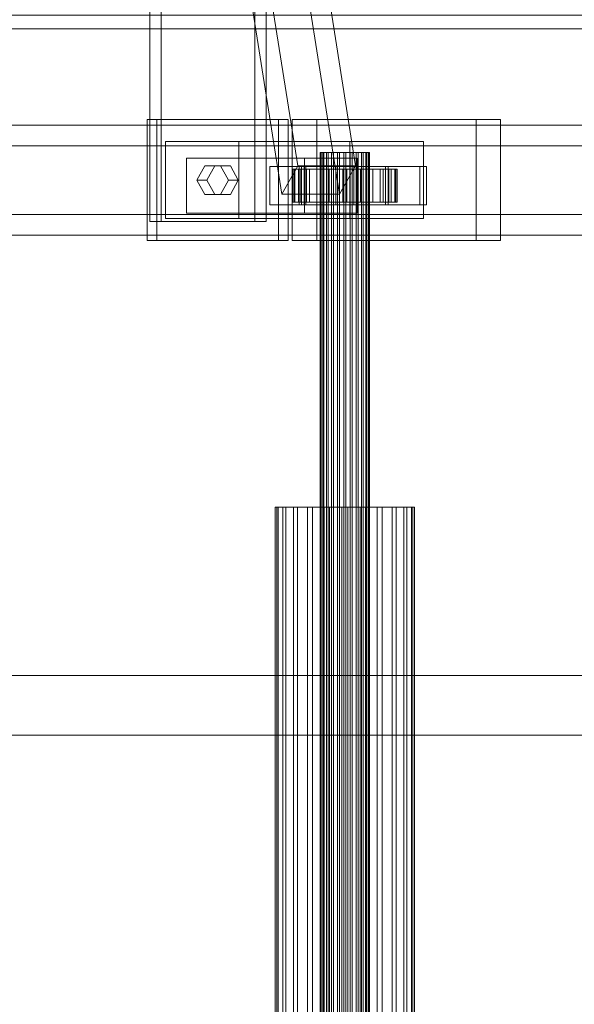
# Model space of a CAD drawing. Header units: millimetres. Extents: x -3490 to 61924, y -72580 to 6847.
# Tile 560 of 656: x 23518 to 23720, y -17870 to -17512. Entities that reach past the tile are written whole.
import ezdxf

# ---------------------------------------------------------------- set-up
doc = ezdxf.new("R2010")
doc.units = ezdxf.units.MM
doc.layers.add('COTAS_O', color=1, linetype='Continuous', lineweight=0)
doc.layers.add('superior_C02', color=7, linetype='Continuous', lineweight=0)
doc.dimstyles.new('R19_100', dxfattribs={"dimtxt": 250, "dimasz": 150, "dimexe": 150, "dimexo": 80, "dimgap": 100, "dimtad": 1, "dimtih": 1, "dimtoh": 1, "dimdsep": 46, "dimcen": 0.09, "dimadec": 0, "dimazin": 0, "dimtfac": 1, "dimtdec": 4, "dimtofl": 0, "dimtmove": 0, "dimatfit": 3, "dimfxl": 1, "dimtolj": 1, "dimtzin": 0, "dimarcsym": 0})

# ---------------------------------------------------------------- blocks, each defined once
blk = doc.blocks.new('DIM_R29_47')
at = {"layer": 'COTAS_O'}
for p, q in [((23050.07, -17510), (23005.07, -17660)), ((23750.07, -17510), (23050.07, -17510)), ((23050.07, -19480), (23050.07, -17510)), ((23050.07, -17510), (23095.07, -17660)), ((23050.07, -19480), (23005.07, -19330)), ((23050.07, -19480), (23095.07, -19330)), ((23750.07, -19480), (23050.07, -19480))]:
    blk.add_line(p, q, dxfattribs=at)
blk.add_text('1970 O', height=250, rotation=90, dxfattribs=at).set_placement((22950.07, -18495))

msp = doc.modelspace()

# ---------------------------------------------------------------- linework, layer by layer
at = {"layer": 'superior_C02'}
for p, q in [((23565.311, -17240), (23565.311, -17585)), ((23569.484, -17585), (23569.484, -17240)), ((23603.493, -17585), (23603.493, -17240)), ((23607.666, -17240), (23607.666, -17585)), ((23619.125, -17564.864), (23579.782, -17314.864)), ((23640.125, -17564.864), (23600.782, -17314.864)), ((23573.984, -17325.136), (23613.326, -17575.136)), ((23634.326, -17575.136), (23594.984, -17325.136)), ((23496.108, -17515), (24221.566, -17515)), ((24224.547, -17515), (23499.089, -17515)), ((23921.126, -17550), (22775.666, -17550)), ((22787.589, -17550), (23933.048, -17550)), ((23976.266, -17550), (22830.806, -17550)), ((22845.709, -17550), (23991.168, -17550)), ((23612.082, -17548), (23564.354, -17548)), ((23564.354, -17548), (23564.354, -17592)), ((23567.931, -17548), (23564.354, -17548)), ((23567.931, -17592), (23567.931, -17548)), ((23567.931, -17548), (23615.658, -17548)), ((23612.082, -17592), (23612.082, -17548)), ((23612.082, -17548), (23615.658, -17548)), ((23615.658, -17548), (23615.658, -17592)), ((23683.979, -17548), (23617.161, -17548)), ((23617.161, -17548), (23617.161, -17592)), ((23626.102, -17548), (23617.161, -17548)), ((23626.102, -17592), (23626.102, -17548)), ((23626.102, -17548), (23692.921, -17548)), ((23683.979, -17592), (23683.979, -17548)), ((23683.979, -17548), (23692.921, -17548)), ((23692.921, -17548), (23692.921, -17592)), ((23597.766, -17556), (23571.039, -17556)), ((23571.039, -17556), (23571.039, -17584)), ((23638.1, -17556), (23571.039, -17556)), ((23597.766, -17584), (23597.766, -17556)), ((23597.766, -17556), (23664.828, -17556)), ((23638.1, -17584), (23638.1, -17556)), ((23638.1, -17556), (23664.828, -17556)), ((23664.828, -17556), (23664.828, -17584)), ((23920.432, -17557.5), (22831.602, -17557.5)), ((22844.912, -17557.5), (23933.742, -17557.5)), ((23627.483, -17560), (23627.272, -17560)), ((23627.272, -17560), (23627.673, -17560)), ((23627.272, -18440), (23627.272, -17560)), ((23628.293, -17560), (23627.483, -17560)), ((23627.483, -18440), (23627.483, -17560)), ((23627.673, -17560), (23628.66, -17560)), ((23627.673, -18440), (23627.673, -17560)), ((23629.646, -17560), (23628.293, -17560)), ((23628.293, -18440), (23628.293, -17560)), ((23628.66, -17560), (23630.165, -17560)), ((23628.66, -18440), (23628.66, -17560)), ((23631.45, -17560), (23629.646, -17560)), ((23629.646, -18440), (23629.646, -17560)), ((23630.165, -17560), (23632.086, -17560)), ((23630.165, -18440), (23630.165, -17560)), ((23633.582, -17560), (23631.45, -17560)), ((23631.45, -18440), (23631.45, -17560)), ((23632.086, -17560), (23634.292, -17560)), ((23632.086, -18440), (23632.086, -17560)), ((23635.897, -17560), (23633.582, -17560)), ((23633.582, -18440), (23633.582, -17560)), ((23634.292, -17560), (23636.632, -17560)), ((23634.292, -18440), (23634.292, -17560)), ((23638.237, -17560), (23635.897, -17560)), ((23635.897, -18440), (23635.897, -17560)), ((23636.632, -17560), (23638.947, -17560)), ((23636.632, -18440), (23636.632, -17560)), ((23640.442, -17560), (23638.237, -17560)), ((23638.237, -18440), (23638.237, -17560)), ((23638.947, -17560), (23641.079, -17560)), ((23638.947, -18440), (23638.947, -17560)), ((23642.363, -17560), (23640.442, -17560)), ((23640.442, -18440), (23640.442, -17560)), ((23641.079, -17560), (23642.883, -17560)), ((23641.079, -18440), (23641.079, -17560)), ((23643.868, -17560), (23642.363, -17560)), ((23642.363, -18440), (23642.363, -17560)), ((23642.883, -17560), (23644.236, -17560)), ((23642.883, -18440), (23642.883, -17560)), ((23644.855, -17560), (23643.868, -17560)), ((23643.868, -18440), (23643.868, -17560)), ((23644.236, -17560), (23645.045, -17560)), ((23644.236, -18440), (23644.236, -17560)), ((23645.257, -17560), (23644.855, -17560)), ((23644.855, -17560), (23644.855, -18440)), ((23645.045, -17560), (23645.257, -17560)), ((23645.045, -18440), (23645.045, -17560)), ((23645.257, -18440), (23645.257, -17560)), ((23597.764, -17562), (23578.673, -17562)), ((23578.673, -17562), (23578.673, -17582)), ((23621.652, -17562), (23578.673, -17562)), ((23597.764, -17582), (23597.764, -17562)), ((23597.764, -17562), (23640.743, -17562)), ((23621.652, -17582), (23621.652, -17562)), ((23621.652, -17562), (23640.743, -17562)), ((23640.743, -17562), (23640.743, -17582)), ((23582.491, -17570), (23585.354, -17564.804)), ((23585.354, -17564.804), (23591.082, -17564.804)), ((23588.931, -17564.804), (23585.354, -17564.804)), ((23588.931, -17564.804), (23586.067, -17570)), ((23594.658, -17564.804), (23588.931, -17564.804)), ((23591.082, -17564.804), (23593.945, -17570)), ((23594.658, -17564.804), (23591.082, -17564.804)), ((23597.522, -17570), (23594.658, -17564.804)), ((23620.46, -17565), (23609.005, -17565)), ((23609.005, -17565), (23609.005, -17579)), ((23621.523, -17565), (23609.005, -17565)), ((23613.326, -17575.136), (23619.125, -17564.864)), ((23617.726, -17566), (23617.28, -17566)), ((23617.28, -17566), (23627.272, -17566)), ((23617.28, -17578), (23617.28, -17566)), ((23617.28, -17566), (23618.128, -17566)), ((23619.435, -17566), (23617.726, -17566)), ((23617.726, -17566), (23627.483, -17566)), ((23617.726, -17578), (23617.726, -17566)), ((23618.128, -17566), (23627.673, -17566)), ((23618.128, -17578), (23618.128, -17566)), ((23618.128, -17566), (23620.211, -17566)), ((23619.125, -17564.864), (23640.125, -17564.864)), ((23622.292, -17566), (23619.435, -17566)), ((23619.435, -17566), (23628.293, -17566)), ((23619.435, -17578), (23619.435, -17566)), ((23663.584, -17565), (23619.674, -17565)), ((23619.674, -17565), (23619.674, -17579)), ((23622.059, -17565), (23619.674, -17565)), ((23620.211, -17566), (23628.66, -17566)), ((23620.211, -17578), (23620.211, -17566)), ((23620.211, -17566), (23623.389, -17566)), ((23620.46, -17579), (23620.46, -17565)), ((23620.46, -17565), (23632.978, -17565)), ((23621.523, -17579), (23621.523, -17565)), ((23621.523, -17565), (23632.978, -17565)), ((23622.059, -17579), (23622.059, -17565)), ((23622.059, -17565), (23665.968, -17565)), ((23626.1, -17566), (23622.292, -17566)), ((23622.292, -17566), (23629.646, -17566)), ((23622.292, -17578), (23622.292, -17566)), ((23623.389, -17566), (23630.165, -17566)), ((23623.389, -17578), (23623.389, -17566)), ((23623.389, -17566), (23627.444, -17566)), ((23630.601, -17566), (23626.1, -17566)), ((23626.1, -17566), (23631.45, -17566)), ((23626.1, -17578), (23626.1, -17566)), ((23627.272, -17566), (23627.483, -17566)), ((23627.272, -17566), (23627.272, -17578)), ((23627.673, -17566), (23627.272, -17566)), ((23627.444, -17566), (23632.086, -17566)), ((23627.444, -17578), (23627.444, -17566)), ((23627.444, -17566), (23632.1, -17566)), ((23627.483, -17566), (23628.293, -17566)), ((23627.483, -17566), (23627.483, -17578)), ((23627.673, -17566), (23627.673, -17578)), ((23628.66, -17566), (23627.673, -17566)), ((23628.293, -17566), (23629.646, -17566)), ((23628.293, -17566), (23628.293, -17578)), ((23628.66, -17566), (23628.66, -17578)), ((23630.165, -17566), (23628.66, -17566)), ((23629.646, -17566), (23631.45, -17566)), ((23629.646, -17566), (23629.646, -17578)), ((23630.165, -17566), (23630.165, -17578)), ((23632.086, -17566), (23630.165, -17566)), ((23635.488, -17566), (23630.601, -17566)), ((23630.601, -17566), (23633.582, -17566)), ((23630.601, -17578), (23630.601, -17566)), ((23631.45, -17566), (23633.582, -17566)), ((23631.45, -17566), (23631.45, -17578)), ((23632.086, -17566), (23632.086, -17578)), ((23634.292, -17566), (23632.086, -17566)), ((23632.1, -17566), (23634.292, -17566)), ((23632.1, -17578), (23632.1, -17566)), ((23632.1, -17566), (23637.04, -17566)), ((23632.978, -17565), (23632.978, -17579)), ((23633.582, -17566), (23635.897, -17566)), ((23633.582, -17566), (23633.582, -17578)), ((23634.292, -17566), (23634.292, -17578)), ((23636.632, -17566), (23634.292, -17566)), ((23640.125, -17564.864), (23634.326, -17575.136)), ((23640.428, -17566), (23635.488, -17566)), ((23635.488, -17566), (23635.897, -17566)), ((23635.488, -17578), (23635.488, -17566)), ((23635.897, -17566), (23638.237, -17566)), ((23635.897, -17566), (23635.897, -17578)), ((23637.04, -17566), (23636.632, -17566)), ((23636.632, -17566), (23636.632, -17578)), ((23638.947, -17566), (23636.632, -17566)), ((23637.04, -17578), (23637.04, -17566)), ((23637.04, -17566), (23641.927, -17566)), ((23640.428, -17566), (23638.237, -17566)), ((23638.237, -17566), (23640.442, -17566)), ((23638.237, -17566), (23638.237, -17578)), ((23641.927, -17566), (23638.947, -17566)), ((23638.947, -17566), (23638.947, -17578)), ((23641.079, -17566), (23638.947, -17566)), ((23651.005, -17565), (23639.551, -17565)), ((23639.551, -17565), (23639.551, -17579)), ((23652.069, -17565), (23639.551, -17565)), ((23645.084, -17566), (23640.428, -17566)), ((23640.428, -17578), (23640.428, -17566)), ((23645.084, -17566), (23640.442, -17566)), ((23640.442, -17566), (23642.363, -17566)), ((23640.442, -17566), (23640.442, -17578)), ((23646.428, -17566), (23641.079, -17566)), ((23641.079, -17566), (23641.079, -17578)), ((23642.883, -17566), (23641.079, -17566)), ((23641.927, -17578), (23641.927, -17566)), ((23641.927, -17566), (23646.428, -17566)), ((23649.139, -17566), (23642.363, -17566)), ((23642.363, -17566), (23643.868, -17566)), ((23642.363, -17566), (23642.363, -17578)), ((23650.237, -17566), (23642.883, -17566)), ((23642.883, -17566), (23642.883, -17578)), ((23644.236, -17566), (23642.883, -17566)), ((23652.317, -17566), (23643.868, -17566)), ((23643.868, -17566), (23644.855, -17566)), ((23643.868, -17566), (23643.868, -17578)), ((23653.093, -17566), (23644.236, -17566)), ((23644.236, -17566), (23644.236, -17578)), ((23645.045, -17566), (23644.236, -17566)), ((23644.855, -17566), (23654.401, -17566)), ((23644.855, -17578), (23644.855, -17566)), ((23644.855, -17566), (23645.257, -17566)), ((23654.802, -17566), (23645.045, -17566)), ((23645.045, -17566), (23645.045, -17578)), ((23645.257, -17566), (23645.045, -17566)), ((23649.139, -17566), (23645.084, -17566)), ((23645.084, -17578), (23645.084, -17566)), ((23655.248, -17566), (23645.257, -17566)), ((23645.257, -17566), (23645.257, -17578)), ((23646.428, -17578), (23646.428, -17566)), ((23646.428, -17566), (23650.237, -17566)), ((23652.317, -17566), (23649.139, -17566)), ((23649.139, -17578), (23649.139, -17566)), ((23650.237, -17578), (23650.237, -17566)), ((23650.237, -17566), (23653.093, -17566)), ((23651.005, -17579), (23651.005, -17565)), ((23651.005, -17565), (23663.523, -17565)), ((23652.069, -17579), (23652.069, -17565)), ((23652.069, -17565), (23663.523, -17565)), ((23654.401, -17566), (23652.317, -17566)), ((23652.317, -17578), (23652.317, -17566)), ((23653.093, -17578), (23653.093, -17566)), ((23653.093, -17566), (23654.802, -17566)), ((23654.401, -17566), (23654.401, -17578)), ((23655.248, -17566), (23654.401, -17566)), ((23654.802, -17578), (23654.802, -17566)), ((23654.802, -17566), (23655.248, -17566)), ((23655.248, -17578), (23655.248, -17566)), ((23663.523, -17565), (23663.523, -17579)), ((23663.584, -17579), (23663.584, -17565)), ((23663.584, -17565), (23665.968, -17565)), ((23665.968, -17565), (23665.968, -17579)), ((23585.354, -17575.196), (23582.491, -17570)), ((23582.491, -17570), (23586.067, -17570)), ((23586.067, -17570), (23588.931, -17575.196)), ((23593.945, -17570), (23591.082, -17575.196)), ((23597.522, -17570), (23593.945, -17570)), ((23594.658, -17575.196), (23597.522, -17570)), ((23591.082, -17575.196), (23585.354, -17575.196)), ((23588.931, -17575.196), (23585.354, -17575.196)), ((23588.931, -17575.196), (23594.658, -17575.196)), ((23594.658, -17575.196), (23591.082, -17575.196)), ((23634.326, -17575.136), (23613.326, -17575.136)), ((23627.272, -17578), (23617.28, -17578)), ((23617.28, -17578), (23617.726, -17578)), ((23618.128, -17578), (23617.28, -17578)), ((23627.483, -17578), (23617.726, -17578)), ((23617.726, -17578), (23619.435, -17578)), ((23627.673, -17578), (23618.128, -17578)), ((23620.211, -17578), (23618.128, -17578)), ((23628.293, -17578), (23619.435, -17578)), ((23619.435, -17578), (23622.292, -17578)), ((23628.66, -17578), (23620.211, -17578)), ((23623.389, -17578), (23620.211, -17578)), ((23629.646, -17578), (23622.292, -17578)), ((23622.292, -17578), (23626.1, -17578)), ((23630.165, -17578), (23623.389, -17578)), ((23627.444, -17578), (23623.389, -17578)), ((23631.45, -17578), (23626.1, -17578)), ((23626.1, -17578), (23630.601, -17578)), ((23627.483, -17578), (23627.272, -17578)), ((23627.272, -17578), (23627.673, -17578)), ((23632.086, -17578), (23627.444, -17578)), ((23632.1, -17578), (23627.444, -17578)), ((23628.293, -17578), (23627.483, -17578)), ((23627.673, -17578), (23628.66, -17578)), ((23629.646, -17578), (23628.293, -17578)), ((23628.66, -17578), (23630.165, -17578)), ((23631.45, -17578), (23629.646, -17578)), ((23630.165, -17578), (23632.086, -17578)), ((23633.582, -17578), (23630.601, -17578)), ((23630.601, -17578), (23635.488, -17578)), ((23633.582, -17578), (23631.45, -17578)), ((23632.086, -17578), (23634.292, -17578)), ((23634.292, -17578), (23632.1, -17578)), ((23637.04, -17578), (23632.1, -17578)), ((23635.897, -17578), (23633.582, -17578)), ((23634.292, -17578), (23636.632, -17578)), ((23635.897, -17578), (23635.488, -17578)), ((23635.488, -17578), (23640.428, -17578)), ((23638.237, -17578), (23635.897, -17578)), ((23636.632, -17578), (23637.04, -17578)), ((23636.632, -17578), (23638.947, -17578)), ((23641.927, -17578), (23637.04, -17578)), ((23640.442, -17578), (23638.237, -17578)), ((23638.237, -17578), (23640.428, -17578)), ((23638.947, -17578), (23641.927, -17578)), ((23638.947, -17578), (23641.079, -17578)), ((23640.428, -17578), (23645.084, -17578)), ((23642.363, -17578), (23640.442, -17578)), ((23640.442, -17578), (23645.084, -17578)), ((23641.079, -17578), (23646.428, -17578)), ((23641.079, -17578), (23642.883, -17578)), ((23646.428, -17578), (23641.927, -17578)), ((23643.868, -17578), (23642.363, -17578)), ((23642.363, -17578), (23649.139, -17578)), ((23642.883, -17578), (23650.237, -17578)), ((23642.883, -17578), (23644.236, -17578)), ((23644.855, -17578), (23643.868, -17578)), ((23643.868, -17578), (23652.317, -17578)), ((23644.236, -17578), (23653.093, -17578)), ((23644.236, -17578), (23645.045, -17578)), ((23654.401, -17578), (23644.855, -17578)), ((23645.257, -17578), (23644.855, -17578)), ((23645.045, -17578), (23654.802, -17578)), ((23645.045, -17578), (23645.257, -17578)), ((23645.084, -17578), (23649.139, -17578)), ((23645.257, -17578), (23655.248, -17578)), ((23650.237, -17578), (23646.428, -17578)), ((23649.139, -17578), (23652.317, -17578)), ((23653.093, -17578), (23650.237, -17578)), ((23652.317, -17578), (23654.401, -17578)), ((23654.802, -17578), (23653.093, -17578)), ((23654.401, -17578), (23655.248, -17578)), ((23655.248, -17578), (23654.802, -17578)), ((23578.673, -17582), (23597.764, -17582)), ((23578.673, -17582), (23621.652, -17582)), ((23640.743, -17582), (23597.764, -17582)), ((23609.005, -17579), (23620.46, -17579)), ((23609.005, -17579), (23621.523, -17579)), ((23619.674, -17579), (23663.584, -17579)), ((23619.674, -17579), (23622.059, -17579)), ((23632.978, -17579), (23620.46, -17579)), ((23632.978, -17579), (23621.523, -17579)), ((23640.743, -17582), (23621.652, -17582)), ((23665.968, -17579), (23622.059, -17579)), ((23639.551, -17579), (23651.005, -17579)), ((23639.551, -17579), (23652.069, -17579)), ((23663.523, -17579), (23651.005, -17579)), ((23663.523, -17579), (23652.069, -17579)), ((23665.968, -17579), (23663.584, -17579)), ((22831.602, -17582.5), (23920.432, -17582.5)), ((22844.912, -17582.5), (23933.742, -17582.5)), ((23565.311, -17585), (23603.493, -17585)), ((23565.311, -17585), (23569.484, -17585)), ((23607.666, -17585), (23569.484, -17585)), ((23571.039, -17584), (23597.766, -17584)), ((23571.039, -17584), (23638.1, -17584)), ((23664.828, -17584), (23597.766, -17584)), ((23607.666, -17585), (23603.493, -17585)), ((23664.828, -17584), (23638.1, -17584)), ((22775.666, -17590), (23921.126, -17590)), ((22787.589, -17590), (23933.048, -17590)), ((22830.806, -17590), (23976.266, -17590)), ((22845.709, -17590), (23991.168, -17590)), ((23564.354, -17592), (23612.082, -17592)), ((23564.354, -17592), (23567.931, -17592)), ((23615.658, -17592), (23567.931, -17592)), ((23615.658, -17592), (23612.082, -17592)), ((23617.161, -17592), (23683.979, -17592)), ((23617.161, -17592), (23626.102, -17592)), ((23692.921, -17592), (23626.102, -17592)), ((23692.921, -17592), (23683.979, -17592)), ((23611.482, -17688.85), (23610.885, -17688.85)), ((23610.885, -17688.85), (23612.019, -17688.85)), ((23610.885, -18311.15), (23610.885, -17688.85)), ((23613.767, -17688.85), (23611.482, -17688.85)), ((23611.482, -18311.15), (23611.482, -17688.85)), ((23612.019, -17688.85), (23614.804, -17688.85)), ((23612.019, -18311.15), (23612.019, -17688.85)), ((23617.585, -17688.85), (23613.767, -17688.85)), ((23613.767, -18311.15), (23613.767, -17688.85)), ((23614.804, -17688.85), (23619.052, -17688.85)), ((23614.804, -18311.15), (23614.804, -17688.85)), ((23622.676, -17688.85), (23617.585, -17688.85)), ((23617.585, -18311.15), (23617.585, -17688.85)), ((23619.052, -17688.85), (23624.473, -17688.85)), ((23619.052, -18311.15), (23619.052, -17688.85)), ((23628.694, -17688.85), (23622.676, -17688.85)), ((23622.676, -18311.15), (23622.676, -17688.85)), ((23624.473, -17688.85), (23630.698, -17688.85)), ((23624.473, -18311.15), (23624.473, -17688.85)), ((23635.227, -17688.85), (23628.694, -17688.85)), ((23628.694, -18311.15), (23628.694, -17688.85)), ((23630.698, -17688.85), (23637.301, -17688.85)), ((23630.698, -18311.15), (23630.698, -17688.85)), ((23641.831, -17688.85), (23635.227, -17688.85)), ((23635.227, -18311.15), (23635.227, -17688.85)), ((23637.301, -17688.85), (23643.835, -17688.85)), ((23637.301, -18311.15), (23637.301, -17688.85)), ((23648.055, -17688.85), (23641.831, -17688.85)), ((23641.831, -18311.15), (23641.831, -17688.85)), ((23643.835, -17688.85), (23649.852, -17688.85)), ((23643.835, -18311.15), (23643.835, -17688.85)), ((23653.476, -17688.85), (23648.055, -17688.85)), ((23648.055, -18311.15), (23648.055, -17688.85)), ((23649.852, -17688.85), (23654.943, -17688.85)), ((23649.852, -18311.15), (23649.852, -17688.85)), ((23657.724, -17688.85), (23653.476, -17688.85)), ((23653.476, -18311.15), (23653.476, -17688.85)), ((23654.943, -17688.85), (23658.761, -17688.85)), ((23654.943, -18311.15), (23654.943, -17688.85)), ((23660.51, -17688.85), (23657.724, -17688.85)), ((23657.724, -18311.15), (23657.724, -17688.85)), ((23658.761, -17688.85), (23661.047, -17688.85)), ((23658.761, -18311.15), (23658.761, -17688.85)), ((23661.643, -17688.85), (23660.51, -17688.85)), ((23660.51, -17688.85), (23660.51, -18311.15)), ((23661.047, -17688.85), (23661.643, -17688.85)), ((23661.047, -18311.15), (23661.047, -17688.85)), ((23661.643, -18311.15), (23661.643, -17688.85)), ((15575.415, -17750), (24634.01, -17750)), ((24635.508, -17750), (15576.913, -17750)), ((23401.145, -17771.702), (23830.921, -17771.702)), ((23832.7, -17771.702), (23402.923, -17771.702))]:
    msp.add_line(p, q, dxfattribs=at)

# ---------------------------------------------------------------- dimensions: what is measured, and where the dimension line sits
at = {"layer": 'COTAS_O'}
dim = msp.add_aligned_dim(p1=(23750.067, -19480), p2=(23750.067, -17510), distance=700, text='<> O', dimstyle='R19_100', dxfattribs=at)
dim.commit()
dim.dimension.update_dxf_attribs({"geometry": 'DIM_R29_47', "text_midpoint": (23050.067, -18495)})

doc.saveas('drawing.dxf')
